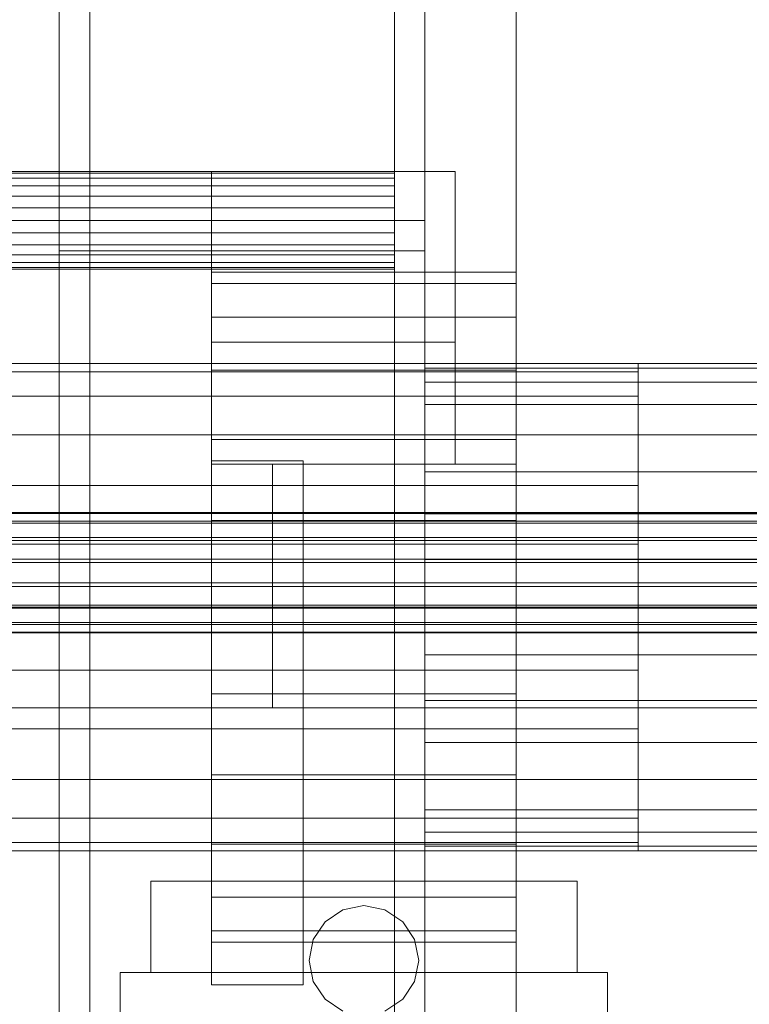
# Model space of a CAD drawing. Header units: millimetres. Extents: x -4738 to 65662, y -68080 to 6847.
# Tile 411 of 656: x 1258 to 1378, y -33299 to -33137. Entities that reach past the tile are written whole.
import ezdxf

# ---------------------------------------------------------------- set-up
doc = ezdxf.new("R2010")
doc.units = ezdxf.units.MM
doc.layers.add('frontal_C03', color=7, linetype='Continuous', lineweight=0)
doc.layers.add('frontal_secador', color=7, linetype='Continuous', lineweight=0)

msp = doc.modelspace()

# ---------------------------------------------------------------- linework, layer by layer
at = {"layer": 'frontal_C03'}
for p, q in [((1496, -33217.984), (-1496, -33217.984)), ((1496, -33218.102), (-1496, -33218.102)), ((1496, -33219.368), (-1496, -33219.368)), ((1496, -33219.703), (-1496, -33219.703)), ((1496, -33222.043), (-1496, -33222.043)), ((1496, -33222.544), (-1496, -33222.544)), ((-1496, -33225.601), (1496, -33225.601)), ((1496, -33226.192), (-1496, -33226.192)), ((1496, -33229.501), (-1496, -33229.501)), ((1496, -33230.092), (-1496, -33230.092)), ((1496, -33233.149), (-1496, -33233.149)), ((1496, -33233.65), (-1496, -33233.65)), ((1496, -33235.99), (-1496, -33235.99)), ((1496, -33236.325), (-1496, -33236.325)), ((1496, -33237.591), (-1496, -33237.591)), ((1496, -33237.709), (-1496, -33237.709))]:
    msp.add_line(p, q, dxfattribs=at)
at = {"layer": 'frontal_secador'}
for p, q in [((1340, -36000), (1340, -33000)), ((1265, -35980), (1265, -33075)), ((1270, -35980), (1270, -33075)), ((1320, -35980), (1320, -33075)), ((1320, -33350), (1320, -33075)), ((1325, -36000), (1325, -33075)), ((1325, -34600), (1325, -33075)), ((1325, -35980), (1325, -33075)), ((1325, -33350), (1325, -33075)), ((1265, -33170), (1265, -33080)), ((1270, -33170), (1270, -33080)), ((1320, -33170), (1320, -33080)), ((1325, -33170), (1325, -33080)), ((1320, -33162), (-1320, -33162)), ((1320, -33162.273), (-1320, -33162.273)), ((1290, -33162), (1330, -33162)), ((1290, -33190), (1290, -33162)), ((1320, -33162.273), (1320, -33162)), ((1320, -33163.072), (1320, -33162.273)), ((1330, -33190), (1330, -33162)), ((1320, -33163.072), (-1320, -33163.072)), ((1320, -33164.343), (1320, -33163.072)), ((1320, -33164.343), (-1320, -33164.343)), ((1320, -33166), (1320, -33164.343)), ((1320, -33166), (-1320, -33166)), ((1320, -33167.929), (1320, -33166)), ((1320, -33167.929), (-1320, -33167.929)), ((1320, -33170), (1320, -33167.929)), ((-1320, -33170), (1320, -33170)), ((1265, -33170), (1325, -33170)), ((1265, -33175), (1265, -33170)), ((1265, -33170), (1270, -33170)), ((1320, -33170), (1325, -33170)), ((1320, -33172.071), (1320, -33170)), ((1325, -33175), (1325, -33170)), ((1320, -33172.071), (-1320, -33172.071)), ((1320, -33172.071), (1320, -33174)), ((1320, -33174), (-1320, -33174)), ((1265, -33175), (1325, -33175)), ((1320, -33174), (1320, -33175.657)), ((1320, -33175.657), (-1320, -33175.657)), ((1320, -33176.928), (-1320, -33176.928)), ((1320, -33175.657), (1320, -33176.928)), ((1320, -33176.928), (1320, -33177.727)), ((1320, -33177.727), (-1320, -33177.727)), ((1320, -33178), (-1320, -33178)), ((1290, -33180.374), (1290, -33178.5)), ((1340, -33178.5), (1290, -33178.5)), ((1320, -33177.727), (1320, -33178)), ((1340, -33180.374), (1340, -33178.5)), ((1290, -33185.869), (1290, -33180.374)), ((1340, -33180.374), (1290, -33180.374)), ((1340, -33185.869), (1340, -33180.374)), ((1290, -33194.609), (1290, -33185.869)), ((1340, -33185.869), (1290, -33185.869)), ((1340, -33194.609), (1340, -33185.869)), ((1290, -33190), (1330, -33190)), ((1290, -33210), (1290, -33190)), ((1330, -33210), (1330, -33190)), ((1360, -33193.5), (-1360, -33193.5)), ((1290, -33206), (1290, -33194.609)), ((1340, -33194.609), (1290, -33194.609)), ((1325, -33194.269), (1325, -33193.5)), ((1480, -33193.5), (1325, -33193.5)), ((1430, -33193.5), (1325, -33193.5)), ((1325, -33196.545), (1325, -33194.269)), ((1480, -33194.269), (1325, -33194.269)), ((1430, -33194.269), (1325, -33194.269)), ((1340, -33206), (1340, -33194.609)), ((1360, -33194.863), (1360, -33193.5)), ((1360, -33194.863), (-1360, -33194.863)), ((1360, -33198.859), (1360, -33194.863)), ((1325, -33200.241), (1325, -33196.545)), ((1480, -33196.545), (1325, -33196.545)), ((1430, -33196.545), (1325, -33196.545)), ((1360, -33198.859), (-1360, -33198.859)), ((1360, -33205.216), (1360, -33198.859)), ((1325, -33205.216), (1325, -33200.241)), ((1480, -33200.241), (1325, -33200.241)), ((1430, -33200.241), (1325, -33200.241)), ((1360, -33205.216), (-1360, -33205.216)), ((1290, -33219.265), (1290, -33206)), ((1340, -33206), (1290, -33206)), ((1325, -33211.277), (1325, -33205.216)), ((1480, -33205.216), (1325, -33205.216)), ((1430, -33205.216), (1325, -33205.216)), ((1340, -33219.265), (1340, -33206)), ((1360, -33213.5), (1360, -33205.216)), ((1290, -33209.5), (1305, -33209.5)), ((1290, -33295.5), (1290, -33209.5)), ((1290, -33210), (1330, -33210)), ((1300, -33210), (1340, -33210)), ((1300, -33250), (1300, -33210)), ((1305, -33295.5), (1305, -33209.5)), ((1340, -33250), (1340, -33210)), ((1325, -33218.193), (1325, -33211.277)), ((1480, -33211.277), (1325, -33211.277)), ((1430, -33211.277), (1325, -33211.277)), ((1360, -33213.5), (-1360, -33213.5)), ((1360, -33223.147), (1360, -33213.5)), ((1325, -33225.696), (1325, -33218.193)), ((1480, -33218.193), (1325, -33218.193)), ((1430, -33218.193), (1325, -33218.193)), ((1290, -33233.5), (1290, -33219.265)), ((1340, -33219.265), (1290, -33219.265)), ((1340, -33233.5), (1340, -33219.265)), ((1360, -33223.147), (-1360, -33223.147)), ((1360, -33233.5), (1360, -33223.147)), ((1325, -33233.5), (1325, -33225.696)), ((1480, -33225.696), (1325, -33225.696)), ((1430, -33225.696), (1325, -33225.696)), ((-1360, -33233.5), (1360, -33233.5)), ((1290, -33233.5), (1290, -33247.735)), ((1290, -33233.5), (1340, -33233.5)), ((1325, -33233.5), (1325, -33241.304)), ((1325, -33233.5), (1480, -33233.5)), ((1325, -33233.5), (1430, -33233.5)), ((1340, -33247.735), (1340, -33233.5)), ((1360, -33243.853), (1360, -33233.5)), ((1325, -33241.304), (1325, -33248.807)), ((1480, -33241.304), (1325, -33241.304)), ((1430, -33241.304), (1325, -33241.304)), ((1360, -33243.853), (-1360, -33243.853)), ((1360, -33243.853), (1360, -33253.5)), ((1290, -33247.735), (1290, -33261)), ((1340, -33247.735), (1290, -33247.735)), ((1340, -33247.735), (1340, -33261)), ((1325, -33248.807), (1325, -33255.723)), ((1480, -33248.807), (1325, -33248.807)), ((1430, -33248.807), (1325, -33248.807)), ((-1400, -33250), (1400, -33250)), ((1250, -33250), (1400, -33250)), ((1300, -33250), (1340, -33250)), ((1360, -33253.5), (-1360, -33253.5)), ((1360, -33253.5), (1360, -33261.784)), ((1325, -33255.723), (1325, -33261.784)), ((1480, -33255.723), (1325, -33255.723)), ((1430, -33255.723), (1325, -33255.723)), ((1290, -33261), (1290, -33272.391)), ((1340, -33261), (1290, -33261)), ((1340, -33261), (1340, -33272.391)), ((1360, -33261.784), (-1360, -33261.784)), ((1325, -33261.784), (1325, -33266.759)), ((1480, -33261.784), (1325, -33261.784)), ((1430, -33261.784), (1325, -33261.784)), ((1360, -33261.784), (1360, -33268.141)), ((1325, -33266.759), (1325, -33270.455)), ((1480, -33266.759), (1325, -33266.759)), ((1430, -33266.759), (1325, -33266.759)), ((1360, -33268.141), (-1360, -33268.141)), ((1360, -33268.141), (1360, -33272.137)), ((1325, -33270.455), (1325, -33272.731)), ((1480, -33270.455), (1325, -33270.455)), ((1430, -33270.455), (1325, -33270.455)), ((1360, -33272.137), (-1360, -33272.137)), ((1290, -33272.391), (1290, -33281.131)), ((1340, -33272.391), (1290, -33272.391)), ((1340, -33272.391), (1340, -33281.131)), ((1360, -33272.137), (1360, -33273.5)), ((1360, -33273.5), (-1360, -33273.5)), ((1325, -33272.731), (1325, -33273.5)), ((1480, -33272.731), (1325, -33272.731)), ((1430, -33272.731), (1325, -33272.731)), ((1480, -33273.5), (1325, -33273.5)), ((1430, -33273.5), (1325, -33273.5)), ((1280, -33278.5), (1350, -33278.5)), ((1280, -33293.5), (1280, -33278.5)), ((1350, -33293.5), (1350, -33278.5)), ((1290, -33281.131), (1290, -33286.626)), ((1340, -33281.131), (1290, -33281.131)), ((1340, -33281.131), (1340, -33286.626)), ((1308.636, -33285.136), (1311.556, -33283.185)), ((1311.556, -33283.185), (1315, -33282.5)), ((1315, -33282.5), (1318.444, -33283.185)), ((1318.444, -33283.185), (1321.364, -33285.136)), ((1306.685, -33288.056), (1308.636, -33285.136)), ((1321.364, -33285.136), (1323.315, -33288.056)), ((1290, -33286.626), (1290, -33288.5)), ((1340, -33286.626), (1290, -33286.626)), ((1340, -33286.626), (1340, -33288.5)), ((1340, -33288.5), (1290, -33288.5)), ((1306, -33291.5), (1306.685, -33288.056)), ((1323.315, -33288.056), (1324, -33291.5)), ((1306.685, -33294.944), (1306, -33291.5)), ((1324, -33291.5), (1323.315, -33294.944)), ((1275, -33293.5), (1355, -33293.5)), ((1275, -33303.5), (1275, -33293.5)), ((1280, -33293.5), (1350, -33293.5)), ((1308.636, -33297.864), (1306.685, -33294.944)), ((1323.315, -33294.944), (1321.364, -33297.864)), ((1355, -33303.5), (1355, -33293.5)), ((1290, -33295.5), (1305, -33295.5)), ((1311.556, -33299.815), (1308.636, -33297.864)), ((1321.364, -33297.864), (1318.444, -33299.815))]:
    msp.add_line(p, q, dxfattribs=at)

doc.saveas('drawing.dxf')
